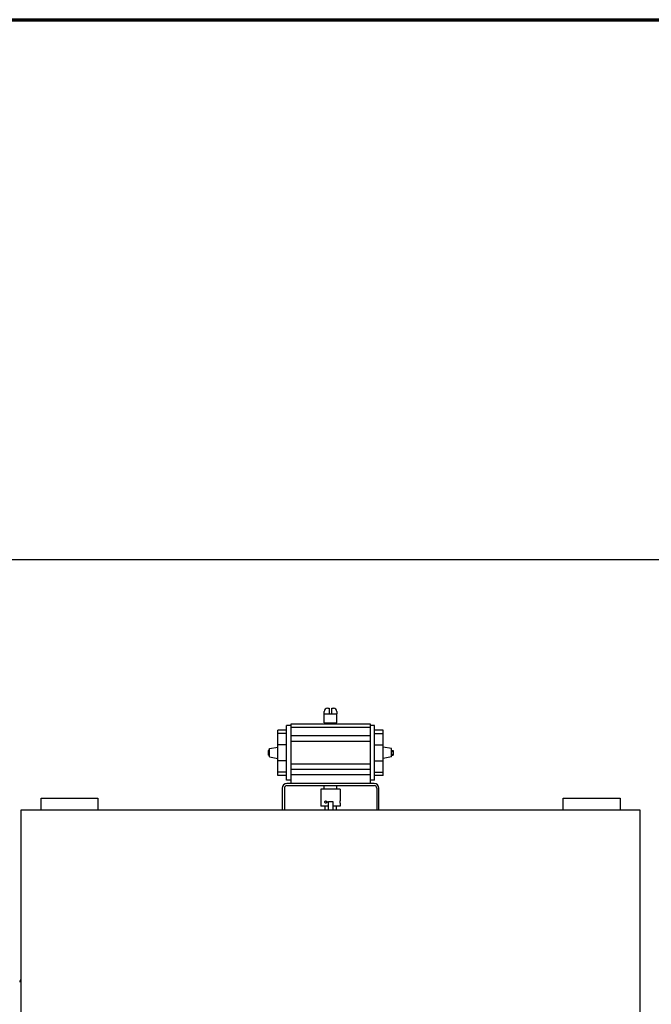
# Model space of a CAD drawing. Header units: inches. Extents: x 5 to 1128, y -85 to 748.
# Tile 345 of 656: x 361 to 417, y 661 to 748. Entities that reach past the tile are written whole.
import ezdxf

# ---------------------------------------------------------------- set-up
doc = ezdxf.new("R2010")
doc.units = ezdxf.units.IN
doc.header["$LTSCALE"] = 32
doc.header["$MEASUREMENT"] = 0
for name, color, linetype, lineweight in [('Border (ANSI)', 7, 'Continuous', 70), ('Dimension (ANSI)', 7, 'Continuous', 25), ('Visible (ANSI)', 7, 'Continuous', 30)]:
    doc.layers.add(name, color=color, linetype=linetype, lineweight=lineweight)
doc.styles.add('Note Text (ANSI)', font='tahoma.ttf')
doc.dimstyles.new('SB Fraction-16 (ANSI)', dxfattribs={"dimscale": 32, "dimtxt": 0.125, "dimasz": 0.098425, "dimexe": 0.125, "dimexo": 0.0625, "dimgap": 0.031496, "dimtad": 0, "dimtih": 1, "dimtoh": 1, "dimdec": 4, "dimrnd": 1e-08, "dimzin": 0, "dimdsep": 46, "dimlunit": 5, "dimtxsty": 'Note Text (ANSI)', "dimcen": 0.09, "dimdle": 0.393701, "dimclrd": 256, "dimclre": 256, "dimclrt": 256, "dimadec": 0, "dimazin": 3, "dimtfac": 0.96, "dimtofl": 0, "dimtmove": 0, "dimatfit": 3, "dimfxl": 1, "dimfrac": 2, "dimtolj": 1, "dimtzin": 12, "dimlwd": -1, "dimlwe": -1, "dimarcsym": 0})

# ---------------------------------------------------------------- blocks, each defined once
blk = doc.blocks.new('Borders SUPERIOR BORDER')
at = {"layer": 'Border (ANSI)'}
blk.add_line((0.75, 23.375), (35.25, 23.375), dxfattribs=at)
blk = doc.blocks.new('*D19')
at = {"layer": 'Defpoints', "color": 0, "transparency": 16777216}
for p in [(455.781, 700.44), (292.001, 552.44), (455.781, 552.44)]:
    blk.add_point(p, dxfattribs=at)
at = {"layer": 'Dimension (ANSI)', "transparency": 16777216}
for p, q in [((453.781, 700.44), (288.001, 700.44)), ((292.001, 697.29), (292.001, 636.039)), ((292.001, 555.589), (292.001, 629.841)), ((453.781, 552.44), (288.001, 552.44))]:
    blk.add_line(p, q, dxfattribs=at)
for points in [[(291.476, 697.29), (292.526, 697.29), (292.001, 700.44)], [(291.476, 555.589), (292.526, 555.589), (292.001, 552.44)]]:
    blk.add_solid(points, dxfattribs=at)
at = {"layer": 'Dimension (ANSI)', "transparency": 16777216, "insert": (287.899, 635.031), "char_height": 4, "attachment_point": 1, "style": 'Note Text (ANSI)'}
blk.add_mtext('\\A1;148', dxfattribs=at)

msp = doc.modelspace()

# ---------------------------------------------------------------- linework, layer by layer
at = {"layer": 'Visible (ANSI)'}
for p, q in [((387.90563, 686.8924), (387.90563, 687.0799)), ((387.91114, 686.8924), (387.90563, 686.8924)), ((387.90563, 686.1024), (387.90563, 686.8924)), ((387.91114, 686.8924), (389.02513, 686.8924)), ((388.21813, 687.3924), (388.34313, 687.3924)), ((388.34313, 687.3924), (388.34313, 686.8924)), ((388.59313, 686.8924), (388.59313, 687.3924)), ((388.59313, 687.3924), (388.71813, 687.3924)), ((389.03063, 686.8924), (389.02513, 686.8924)), ((389.03063, 687.0799), (389.03063, 686.8924)), ((389.03063, 686.1024), (389.03063, 686.8924)), ((384.58813, 681.06074), (384.58813, 685.85406)), ((384.96313, 685.85406), (384.58813, 685.85406)), ((384.96313, 685.9774), (384.96313, 685.69329)), ((391.97313, 685.9774), (384.96313, 685.9774)), ((384.96313, 685.69329), (384.96313, 685.39634)), ((391.97313, 685.69329), (384.96313, 685.69329)), ((387.90563, 686.1024), (389.03063, 686.1024)), ((387.96813, 685.9774), (387.96813, 686.1024)), ((388.96813, 685.9774), (388.96813, 686.1024)), ((391.97313, 685.69329), (391.97313, 685.9774)), ((392.34813, 685.85406), (391.97313, 685.85406)), ((391.97313, 685.39634), (391.97313, 685.69329)), ((392.34813, 681.06074), (392.34813, 685.85406)), ((383.83813, 685.16451), (383.83813, 685.4574)), ((384.58813, 685.4574), (383.83813, 685.4574)), ((383.83813, 684.16451), (383.83813, 685.16451)), ((384.58813, 685.16451), (383.83813, 685.16451)), ((384.96313, 685.39634), (384.96313, 684.93862)), ((384.96313, 684.93862), (384.96313, 684.4574)), ((391.97313, 684.93862), (384.96313, 684.93862)), ((391.97313, 684.93862), (391.97313, 685.39634)), ((391.97313, 684.4574), (391.97313, 684.93862)), ((393.09813, 685.4574), (392.34813, 685.4574)), ((392.34813, 685.16451), (393.09813, 685.16451)), ((393.09813, 685.16451), (393.09813, 685.4574)), ((393.09813, 684.16451), (393.09813, 685.16451)), ((383.08813, 683.82515), (383.83813, 683.9574)), ((384.58813, 684.16451), (383.83813, 684.16451)), ((383.83813, 682.75029), (383.83813, 684.16451)), ((384.96313, 684.4574), (384.96313, 682.4574)), ((391.97313, 684.4574), (384.96313, 684.4574)), ((391.97313, 682.4574), (391.97313, 684.4574)), ((392.34813, 684.16451), (393.09813, 684.16451)), ((393.09813, 682.75029), (393.09813, 684.16451)), ((393.84813, 683.82515), (393.09813, 683.9574)), ((383.08813, 683.67391), (382.96313, 683.67391)), ((382.96313, 683.67391), (382.96313, 683.56565)), ((383.08813, 683.56565), (382.96313, 683.56565)), ((382.96313, 683.56565), (382.96313, 683.34915)), ((383.08813, 683.34915), (382.96313, 683.34915)), ((382.96313, 683.34915), (382.96313, 683.24089)), ((383.08813, 683.24089), (382.96313, 683.24089)), ((383.08813, 683.08964), (383.08813, 683.82515)), ((383.08813, 683.08964), (383.83813, 682.9574)), ((393.84813, 683.08964), (393.09813, 682.9574)), ((393.84813, 683.08964), (393.84813, 683.82515)), ((393.84813, 683.67391), (393.97313, 683.67391)), ((393.84813, 683.56565), (393.97313, 683.56565)), ((393.84813, 683.34915), (393.97313, 683.34915)), ((393.84813, 683.24089), (393.97313, 683.24089)), ((393.97313, 683.67391), (393.97313, 683.56565)), ((393.97313, 683.56565), (393.97313, 683.34915)), ((393.97313, 683.34915), (393.97313, 683.24089)), ((384.58813, 682.75029), (383.83813, 682.75029)), ((383.83813, 681.75029), (383.83813, 682.75029)), ((384.96313, 682.4574), (384.96313, 681.97618)), ((391.97313, 682.4574), (384.96313, 682.4574)), ((391.97313, 681.97618), (391.97313, 682.4574)), ((392.34813, 682.75029), (393.09813, 682.75029)), ((393.09813, 681.75029), (393.09813, 682.75029)), ((384.58813, 681.75029), (383.83813, 681.75029)), ((383.83813, 681.4574), (383.83813, 681.75029)), ((384.58813, 681.4574), (383.83813, 681.4574)), ((384.96313, 681.97618), (384.96313, 681.51846)), ((391.97313, 681.97618), (384.96313, 681.97618)), ((384.96313, 681.51846), (384.96313, 681.51575)), ((384.96313, 681.51575), (384.96313, 680.7474)), ((391.97313, 681.51575), (384.96313, 681.51575)), ((391.97313, 681.51846), (391.97313, 681.97618)), ((391.97313, 681.51575), (391.97313, 681.51846)), ((391.97313, 680.7474), (391.97313, 681.51575)), ((392.34813, 681.75029), (393.09813, 681.75029)), ((393.09813, 681.4574), (392.34813, 681.4574)), ((393.09813, 681.4574), (393.09813, 681.75029)), ((384.96313, 681.06074), (384.58813, 681.06074)), ((392.32038, 680.7474), (384.61588, 680.7474)), ((384.61588, 680.5684), (392.32038, 680.5684)), ((387.91813, 680.2474), (387.91813, 680.5684)), ((389.01813, 680.2474), (389.01813, 680.5684)), ((392.34813, 681.06074), (391.97313, 681.06074)), ((384.21813, 680.34965), (384.21813, 678.43978)), ((384.39713, 680.34965), (384.39713, 678.43978)), ((389.31188, 680.2474), (387.62438, 680.2474)), ((387.62438, 680.2474), (387.62438, 678.7474)), ((389.31188, 680.2474), (389.31188, 679.2204)), ((392.53913, 680.34965), (392.53913, 678.43978)), ((392.71813, 678.43978), (392.71813, 680.34965)), ((362.96813, 678.43978), (362.96813, 679.45978)), ((362.96813, 679.45978), (367.96813, 679.45978)), ((367.96813, 679.45978), (367.96813, 678.43978)), ((388.28063, 678.7474), (387.62438, 678.7474)), ((387.96813, 678.7474), (387.96813, 678.43978)), ((388.28063, 678.43978), (388.28063, 679.15853)), ((388.28063, 679.15853), (388.65563, 679.15853)), ((388.65563, 679.15853), (388.65563, 678.43978)), ((389.31188, 678.7474), (388.65563, 678.7474)), ((388.96813, 678.7474), (388.96813, 678.43978)), ((389.31188, 679.0244), (389.31188, 678.7474)), ((408.96813, 678.43978), (408.96813, 679.45978)), ((408.96813, 679.45978), (413.96813, 679.45978)), ((413.96813, 679.45978), (413.96813, 678.43978)), ((361.21813, 678.43978), (415.71813, 678.43978)), ((361.21813, 649.06478), (361.21813, 678.43978)), ((415.71813, 678.43978), (415.71813, 649.06478))]:
    msp.add_line(p, q, dxfattribs=at)
for centre, radius, start, end in [((388.21813, 687.0799), 0.3125, 90, 180), ((388.71813, 687.0799), 0.3125, 0, 90), ((384.61588, 680.34965), 0.39775, 90, 180), ((384.61588, 680.34965), 0.21875, 90, 180), ((392.32038, 680.34965), 0.39775, 0, 90), ((392.32038, 680.34965), 0.21875, 0, 90), ((361.37438, 663.27403), 0.29075, 122.5070424, 180)]:
    msp.add_arc(centre, radius, start, end, dxfattribs=at)
for points, knots in [([(388.04626, 679.0244), (388.03559, 679.0244), (388.02437, 679.02686), (388.004, 679.03687), (387.99484, 679.04441), (387.9805, 679.0618), (387.97435, 679.07281), (387.96623, 679.09695), (387.96424, 679.11008), (387.96424, 679.1224), (387.96424, 679.13472), (387.96623, 679.14785), (387.97435, 679.17199), (387.9805, 679.183), (387.99484, 679.20039), (388.004, 679.20793), (388.02437, 679.21794), (388.03559, 679.2204), (388.04626, 679.2204)], [1.126270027, 1.126270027, 1.126270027, 1.126270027, 1.220125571, 1.220125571, 1.313981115, 1.313981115, 1.407837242, 1.407837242, 1.501693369, 1.501693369, 1.501693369, 1.595549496, 1.595549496, 1.689405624, 1.689405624, 1.783261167, 1.783261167, 1.877116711, 1.877116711, 1.877116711, 1.877116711]), ([(388.04626, 679.2204), (388.05692, 679.2204), (388.06844, 679.21794), (388.08989, 679.20793), (388.09981, 679.20039), (388.11558, 679.183), (388.1225, 679.17199), (388.1317, 679.14785), (388.13398, 679.13472), (388.13398, 679.11008), (388.1317, 679.09695), (388.1225, 679.07281), (388.11558, 679.0618), (388.09981, 679.04441), (388.08989, 679.03687), (388.06844, 679.02686), (388.05692, 679.0244), (388.04626, 679.0244)], [0.375423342, 0.375423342, 0.375423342, 0.375423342, 0.469278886, 0.469278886, 0.56313443, 0.56313443, 0.656990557, 0.656990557, 0.750846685, 0.750846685, 0.844702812, 0.844702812, 0.938558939, 0.938558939, 1.032414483, 1.032414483, 1.126270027, 1.126270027, 1.126270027, 1.126270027]), ([(389.31188, 679.0244), (389.31188, 679.0244), (389.31159, 679.02686), (389.31051, 679.03687), (389.30975, 679.04441), (389.30832, 679.0618), (389.30755, 679.07281), (389.30647, 679.09695), (389.30617, 679.11008), (389.30617, 679.1224), (389.30617, 679.13472), (389.30647, 679.14785), (389.30755, 679.17199), (389.30832, 679.183), (389.30975, 679.20039), (389.31051, 679.20793), (389.31159, 679.21794), (389.31188, 679.2204), (389.31188, 679.2204)], [1.126270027, 1.126270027, 1.126270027, 1.126270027, 1.220125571, 1.220125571, 1.313981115, 1.313981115, 1.407837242, 1.407837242, 1.501693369, 1.501693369, 1.501693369, 1.595549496, 1.595549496, 1.689405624, 1.689405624, 1.783261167, 1.783261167, 1.877116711, 1.877116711, 1.877116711, 1.877116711])]:
    msp.add_open_spline(points, degree=3, knots=knots, dxfattribs=at)

# ---------------------------------------------------------------- block references
at = {"xscale": 32, "yscale": 32, "zscale": 32}
msp.add_blockref('Borders SUPERIOR BORDER', (0, 0), dxfattribs=at)

# ---------------------------------------------------------------- dimensions: what is measured, and where the dimension line sits
at = {"layer": 'Dimension (ANSI)'}
dim = msp.add_linear_dim(base=(292.00111, 552.43978), p1=(455.78063, 700.43978), p2=(455.78063, 552.43978), angle=90, dimstyle='SB Fraction-16 (ANSI)', override={"dimgap": 0.031496, "dimdec": 4, "dimtol": 0, "dimlim": 0, "dimtp": 0, "dimtm": 0, "dimtdec": 2, "dimatfit": 1}, dxfattribs=at)
dim.commit()
dim.dimension.update_dxf_attribs({"geometry": '*D19', "text_midpoint": (292.00111, 632.93978), "dimtype": 160})

doc.saveas('drawing.dxf')
